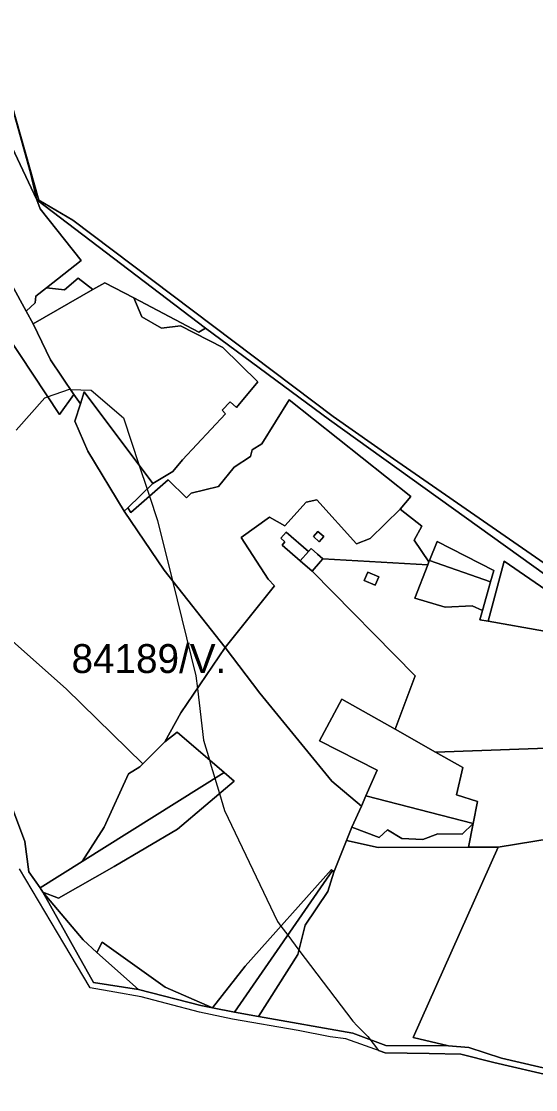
# Model space of a CAD drawing. Extents: x -477304 to -465429, y -1159113 to -1149210.
# Drawn here: x -474140 to -473873, y -1158036 to -1157481 of the extents above; entities that cross this region are included whole.
import ezdxf

# ---------------------------------------------------------------- set-up
doc = ezdxf.new("R2010")
doc.units = 0
for name, color, linetype in [('BPEJ_s', 7, 'Continuous'), ('ostatni_s', 7, 'Continuous'), ('PUPFL_s', 7, 'Continuous'), ('trav_porost_s', 7, 'Continuous')]:
    doc.layers.add(name, color=color, linetype=linetype)

msp = doc.modelspace()

# ---------------------------------------------------------------- linework, layer by layer
at = {"layer": 'BPEJ_s'}
for points in [[(-473729.79, -1157671.31), (-473742.47, -1157687.26), (-473747.03, -1157688.68), (-473773.17, -1157719.97), (-473779.95, -1157728.63), (-473822.81, -1157783.35), (-473823.46, -1157784.18), (-473823.07, -1157788.61), (-473825.61, -1157791.81), (-473828.51, -1157789.8), (-473946.58, -1157708.01), (-473977.87, -1157685.94), (-474112.87, -1157584.04), (-474130.52, -1157573.61), (-474147.04, -1157515.59)], [(-474147.04, -1157515.59), (-474130.52, -1157573.61), (-474112.87, -1157584.04), (-473977.87, -1157685.94), (-473946.58, -1157708.01), (-473828.51, -1157789.8), (-473825.61, -1157791.81), (-473823.07, -1157788.61), (-473823.46, -1157784.18), (-473822.81, -1157783.35), (-473779.95, -1157728.63), (-473773.17, -1157719.97), (-473747.03, -1157688.68), (-473742.47, -1157687.26), (-473729.79, -1157671.31), (-473695.36, -1157630.4), (-473655.78, -1157583.36), (-473617.2, -1157538.69), (-473615.02, -1157536.16), (-473493.81, -1157548.68), (-473477.01, -1157550.82), (-473439.46, -1157611.6), (-473395.13, -1157680.25), (-473347.58, -1157758.91)], [(-474142.35, -1157693.16), (-474127.51, -1157676.31), (-474125.96, -1157675.78), (-474114.67, -1157671.9), (-474114.13, -1157671.92), (-474103.44, -1157672.3), (-474086.59, -1157686.75), (-474078.42, -1157711.45), (-474074.35, -1157723.74), (-474073.12, -1157727.46), (-474068.94, -1157740.1), (-474061.26, -1157771.27), (-474049.08, -1157820.74), (-474048.3, -1157827.23), (-474045.07, -1157854.04), (-474042, -1157864.39), (-474041.58, -1157865.81), (-474039.18, -1157873.87), (-474036.81, -1157881.86), (-474034.24, -1157890.54), (-474006.76, -1157948.31), (-474004.97, -1157950.68), (-474001.4, -1157955.41), (-473995.6, -1157963.09), (-473967.74, -1158000), (-473965.35, -1158002.43), (-473959.8, -1158008.05), (-473957.14, -1158011.58), (-473954.38, -1158015.25), (-473950.97, -1158016.49), (-473971.23, -1158009.15), (-473979.44, -1158008.12), (-473995.93, -1158004.83), (-474030.01, -1157998.97), (-474047.19, -1157995.32), (-474064.33, -1157990.83), (-474077.52, -1157987.37), (-474091.13, -1157984.99), (-474103.96, -1157982.75), (-474117.61, -1157959.68), (-474140.54, -1157920.94)], [(-474142.35, -1157693.16), (-474127.51, -1157676.31), (-474125.96, -1157675.78), (-474114.67, -1157671.9), (-474114.13, -1157671.92), (-474103.44, -1157672.3), (-474086.59, -1157686.75), (-474078.42, -1157711.45), (-474074.35, -1157723.74), (-474073.12, -1157727.46), (-474068.94, -1157740.1), (-474061.26, -1157771.27), (-474049.08, -1157820.74), (-474048.3, -1157827.23), (-474045.07, -1157854.04), (-474042, -1157864.39), (-474041.58, -1157865.81), (-474039.18, -1157873.87), (-474036.81, -1157881.86), (-474034.24, -1157890.54), (-474006.76, -1157948.31), (-474004.97, -1157950.68), (-474001.4, -1157955.41), (-473995.6, -1157963.09), (-473967.74, -1158000), (-473965.35, -1158002.43), (-473959.8, -1158008.05), (-473957.14, -1158011.58), (-473954.38, -1158015.25), (-473950.97, -1158016.49)], [(-473950.97, -1158016.49), (-473928.03, -1158016.83), (-473911.55, -1158017.07)], [(-473911.55, -1158017.07), (-473894.58, -1158021.54), (-473863.26, -1158028.69), (-473848.21, -1158035.57)]]:
    msp.add_lwpolyline(points, dxfattribs=at)
at = {"layer": 'ostatni_s'}
for points in [[(-473990.73, -1157756.1), (-473994.93, -1157760.92), (-474004.31, -1157752.75), (-474002.87, -1157751.09), (-474005.05, -1157749.19), (-474002.3, -1157746.03)], [(-473985.73, -1157745.72), (-473982.72, -1157748.36), (-473985.06, -1157751.03), (-473988.07, -1157748.39)], [(-473984.51, -1157761.36), (-473988.8, -1157766.26), (-473994.93, -1157760.92), (-473990.73, -1157756.1), (-473989.35, -1157754.51), (-473985.93, -1157757.58), (-473983.28, -1157759.96)], [(-473868.32, -1157797.55), (-473897.46, -1157792.37), (-473889.2, -1157761.14), (-473838.59, -1157795.93)], [(-473961.8, -1157771.14), (-473959.88, -1157766.82), (-473954.17, -1157769.35), (-473956.09, -1157773.68)], [(-474034.43, -1157870.89), (-474108.02, -1157917.05), (-474096.65, -1157899.23), (-474084.04, -1157871.6), (-474078.2, -1157867.92), (-474076.57, -1157866.3), (-474065.25, -1157855.02), (-474058.8, -1157849.97)], [(-474029.15, -1157875.42), (-474058.69, -1157900.25), (-474091.46, -1157919.77), (-474120.36, -1157936.12), (-474128.55, -1157932.98), (-474129.83, -1157930.73), (-474108.02, -1157917.05), (-474034.43, -1157870.89)], [(-473954.46, -1157909.85), (-473970.94, -1157906.24), (-473968.15, -1157899.32), (-473954.01, -1157904.63), (-473949.63, -1157900.63), (-473942.23, -1157905.22), (-473931.36, -1157905.7), (-473923.54, -1157902.74), (-473910.97, -1157902.9), (-473905.28, -1157897.37), (-473907.69, -1157909.69)], [(-474023.5, -1157971.46), (-473978.73, -1157921.24), (-473978.18, -1157921.84), (-474028.97, -1157995.27), (-474040.43, -1157993.08)], [(-474100.42, -1157964.37), (-474078.79, -1157983.58), (-474102.12, -1157979.94), (-474128.55, -1157932.98), (-474107.54, -1157957.82)], [(-474097.65, -1157958.99), (-474064.96, -1157982.42), (-474040.43, -1157993.08), (-474046.49, -1157991.93), (-474078.79, -1157983.58), (-474100.42, -1157964.37)]]:
    msp.add_lwpolyline(points, close=True, dxfattribs=at)
for points in [[(-474146.32, -1157884.01), (-474137.72, -1157906.72), (-474135.71, -1157922.41), (-474129.83, -1157930.73), (-474128.55, -1157932.98), (-474102.12, -1157979.94), (-474078.79, -1157983.58), (-474046.49, -1157991.93), (-474040.43, -1157993.08), (-474028.97, -1157995.27), (-474016.66, -1157997.62), (-473967.71, -1158006.26), (-473950.5, -1158012.61), (-473917.96, -1158012.85), (-473907.53, -1158013.75), (-473890.54, -1158019.28), (-473861.57, -1158025.93)], [(-473863.26, -1158028.69), (-473894.58, -1158021.54), (-473911.55, -1158017.07), (-473928.03, -1158016.83), (-473950.97, -1158016.49), (-473971.23, -1158009.15), (-473979.44, -1158008.12), (-473995.93, -1158004.83), (-474030.01, -1157998.97), (-474047.19, -1157995.32), (-474064.33, -1157990.83), (-474077.52, -1157987.37), (-474091.13, -1157984.99), (-474103.96, -1157982.75), (-474117.61, -1157959.68), (-474140.54, -1157920.94)]]:
    msp.add_lwpolyline(points, dxfattribs=at)
at = {"layer": 'PUPFL_s'}
for points in [[(-472986.35, -1157480.83), (-473085.91, -1157518.62), (-473130.74, -1157712.77), (-473223.76, -1157782.88), (-473229.33, -1157786.71), (-473254, -1157803.65), (-473279.89, -1157793.4), (-473331.66, -1157769.59), (-473352.34, -1157759.89), (-473424.55, -1157642.76), (-473481.6, -1157552.99), (-473618.21, -1157538.59), (-473747.03, -1157688.68), (-473773.17, -1157719.97), (-473779.95, -1157728.63), (-473822.81, -1157783.35), (-473823.46, -1157784.18), (-473832.11, -1157793.8), (-473979.72, -1157687.71), (-474044.11, -1157640.22), (-474131.57, -1157573.47), (-474134.86, -1157559.49), (-474148.49, -1157510.37)], [(-473838.59, -1157795.93), (-473889.2, -1157761.14), (-473897.46, -1157792.37), (-473901.79, -1157791.6), (-473900.44, -1157786.84), (-473896.21, -1157771.91), (-473894.52, -1157765.94), (-473923.98, -1157750.87), (-473927.88, -1157760.86), (-473928.15, -1157761.56), (-473935.76, -1157750.27), (-473931.84, -1157742.97), (-473943.04, -1157734.1), (-473937.49, -1157727.58), (-474000.74, -1157677.37), (-474014.93, -1157700.13), (-474019.91, -1157703.25), (-474020.76, -1157706.86), (-474029.26, -1157712.33), (-474037.31, -1157722.3), (-474051.48, -1157725.91), (-474053.96, -1157728.2), (-474063.42, -1157718.96), (-474082.8, -1157735.95), (-474084.44, -1157733.44), (-474071.38, -1157720.88), (-474060.95, -1157714.61), (-474056.08, -1157708.44), (-474033.79, -1157684.7), (-474035.44, -1157682.81), (-474031.22, -1157678.44), (-474027.94, -1157681.39), (-474016.89, -1157667.95), (-474035.05, -1157650.11), (-474057.03, -1157638.91), (-474066.98, -1157640.12), (-474077.08, -1157634.21), (-474081.23, -1157624.42), (-474047.47, -1157642.15), (-474044.11, -1157640.22), (-473979.72, -1157687.71), (-473832.11, -1157793.8)]]:
    msp.add_lwpolyline(points, dxfattribs=at)
for points in [[(-474156.55, -1157508.06), (-474148.49, -1157510.37), (-474134.86, -1157559.49), (-474131.57, -1157573.47), (-474150.25, -1157533.89), (-474150.4, -1157531.27), (-474160.02, -1157511.88)], [(-474108.61, -1157605.09), (-474129.91, -1157578.16), (-474131.57, -1157573.47), (-474044.11, -1157640.22), (-474047.47, -1157642.15), (-474081.23, -1157624.42), (-474096.23, -1157616.55), (-474102.48, -1157620.13), (-474110.12, -1157614.16), (-474117.24, -1157620.17), (-474126.61, -1157619.19)], [(-474133.56, -1157637.97), (-474137.16, -1157631.38), (-474132.42, -1157626.99), (-474132.16, -1157623.46), (-474126.61, -1157619.19), (-474117.24, -1157620.17), (-474110.12, -1157614.16), (-474102.48, -1157620.13)], [(-474109, -1157679.52), (-474106.95, -1157673.23), (-474071.38, -1157720.88), (-474084.44, -1157733.44), (-474086.26, -1157735.19), (-474105.15, -1157704.05), (-474111.8, -1157688.42)], [(-473894.52, -1157765.94), (-473896.21, -1157771.91), (-473927.88, -1157760.86), (-473923.98, -1157750.87)], [(-474146.32, -1157884.01), (-474162.34, -1157857.62), (-474164.23, -1157846.75), (-474161.58, -1157819.77), (-474159.1, -1157803.83), (-474163.09, -1157786.07), (-474116.35, -1157827.4), (-474076.57, -1157866.3), (-474078.2, -1157867.92), (-474084.04, -1157871.6), (-474096.65, -1157899.23), (-474108.02, -1157917.05), (-474129.83, -1157930.73), (-474135.71, -1157922.41), (-474137.72, -1157906.72)]]:
    msp.add_lwpolyline(points, close=True, dxfattribs=at)
at = {"layer": 'trav_porost_s'}
for points in [[(-474150.25, -1157533.89), (-474131.57, -1157573.47), (-474129.91, -1157578.16), (-474108.61, -1157605.09), (-474126.61, -1157619.19), (-474132.16, -1157623.46), (-474132.42, -1157626.99), (-474137.16, -1157631.38), (-474144.56, -1157617.72)], [(-474154.48, -1157632.91), (-474119.89, -1157684.92), (-474112.34, -1157674.57), (-474109, -1157679.52), (-474111.8, -1157688.42), (-474105.15, -1157704.05), (-474086.26, -1157735.19), (-474065.61, -1157765.74), (-474033.94, -1157806.05), (-474056.89, -1157839.91), (-474065.25, -1157855.02), (-474076.57, -1157866.3), (-474116.35, -1157827.4), (-474163.09, -1157786.07)]]:
    msp.add_lwpolyline(points, dxfattribs=at)
for points in [[(-474119.89, -1157684.92), (-474154.48, -1157632.91), (-474144.56, -1157617.72), (-474137.16, -1157631.38), (-474133.56, -1157637.97), (-474124.43, -1157656.67), (-474112.34, -1157674.57)], [(-474124.43, -1157656.67), (-474133.56, -1157637.97), (-474102.48, -1157620.13), (-474096.23, -1157616.55), (-474081.23, -1157624.42), (-474077.08, -1157634.21), (-474066.98, -1157640.12), (-474057.03, -1157638.91), (-474035.05, -1157650.11), (-474016.89, -1157667.95), (-474027.94, -1157681.39), (-474031.22, -1157678.44), (-474035.44, -1157682.81), (-474033.79, -1157684.7), (-474056.08, -1157708.44), (-474060.95, -1157714.61), (-474071.38, -1157720.88), (-474106.95, -1157673.23), (-474109, -1157679.52), (-474112.34, -1157674.57)], [(-474037.31, -1157722.3), (-474029.26, -1157712.33), (-474020.76, -1157706.86), (-474019.91, -1157703.25), (-474014.93, -1157700.13), (-474000.74, -1157677.37), (-473937.49, -1157727.58), (-473943.04, -1157734.1), (-473958.71, -1157749.3), (-473965.83, -1157752.21), (-473986.35, -1157729.26), (-473991.85, -1157730.51), (-474002.88, -1157742.82), (-474010.95, -1157738.38), (-474025.59, -1157748.92), (-474011.6, -1157770.41), (-474008.35, -1157774), (-474033.94, -1157806.05), (-474065.61, -1157765.74), (-474086.26, -1157735.19), (-474084.44, -1157733.44), (-474082.8, -1157735.95), (-474063.42, -1157718.96), (-474053.96, -1157728.2), (-474051.48, -1157725.91)], [(-474008.35, -1157774), (-474011.6, -1157770.41), (-474025.59, -1157748.92), (-474010.95, -1157738.38), (-474002.88, -1157742.82), (-473991.85, -1157730.51), (-473986.35, -1157729.26), (-473965.83, -1157752.21), (-473958.71, -1157749.3), (-473943.04, -1157734.1), (-473931.84, -1157742.97), (-473935.76, -1157750.27), (-473928.15, -1157761.56), (-473928.75, -1157763.09), (-473983.28, -1157759.96), (-473985.93, -1157757.58), (-473989.35, -1157754.51), (-473990.73, -1157756.1), (-474002.3, -1157746.03), (-474005.05, -1157749.19), (-474002.87, -1157751.09), (-474004.31, -1157752.75), (-473994.93, -1157760.92), (-473988.8, -1157766.26), (-473935.36, -1157820.69), (-473945.76, -1157848.44), (-473973.44, -1157832.82), (-473984.98, -1157854.5), (-473954.95, -1157869.73), (-473960.85, -1157883.03), (-473963.2, -1157888.32), (-473978.58, -1157875.34), (-474015.89, -1157829.69), (-474033.94, -1157806.05)], [(-473988.07, -1157748.39), (-473985.06, -1157751.03), (-473982.72, -1157748.36), (-473985.73, -1157745.72)], [(-473901.79, -1157791.6), (-473897.46, -1157792.37), (-473868.32, -1157797.55), (-473821.56, -1157805.78), (-473815.01, -1157825.8), (-473812.38, -1157835.53), (-473806.82, -1157856.1), (-473809.36, -1157856.19), (-473924.77, -1157860.29), (-473945.76, -1157848.44), (-473935.36, -1157820.69), (-473988.8, -1157766.26), (-473984.51, -1157761.36), (-473983.28, -1157759.96), (-473928.75, -1157763.09), (-473935.52, -1157780.44), (-473919.73, -1157785.01), (-473905.68, -1157784.31), (-473900.44, -1157786.84)], [(-473905.68, -1157784.31), (-473919.73, -1157785.01), (-473935.52, -1157780.44), (-473928.75, -1157763.09), (-473928.15, -1157761.56), (-473927.88, -1157760.86), (-473896.21, -1157771.91), (-473900.44, -1157786.84)], [(-473956.09, -1157773.68), (-473954.17, -1157769.35), (-473959.88, -1157766.82), (-473961.8, -1157771.14)], [(-473978.73, -1157921.24), (-474023.5, -1157971.46), (-474040.43, -1157993.08), (-474064.96, -1157982.42), (-474097.65, -1157958.99), (-474100.42, -1157964.37), (-474107.54, -1157957.82), (-474128.55, -1157932.98), (-474120.36, -1157936.12), (-474091.46, -1157919.77), (-474058.69, -1157900.25), (-474029.15, -1157875.42), (-474034.43, -1157870.89), (-474058.8, -1157849.97), (-474065.25, -1157855.02), (-474056.89, -1157839.91), (-474033.94, -1157806.05), (-474015.89, -1157829.69), (-473978.58, -1157875.34), (-473963.2, -1157888.32), (-473968.15, -1157899.32), (-473970.94, -1157906.24), (-473977.52, -1157922.56), (-473978.18, -1157921.84)], [(-473910.64, -1157868.26), (-473913.85, -1157882.42), (-473902.99, -1157885.88), (-473905.28, -1157897.37), (-473960.85, -1157883.03), (-473954.95, -1157869.73), (-473984.98, -1157854.5), (-473973.44, -1157832.82), (-473945.76, -1157848.44), (-473924.77, -1157860.29)], [(-473907.69, -1157909.69), (-473905.28, -1157897.37), (-473902.99, -1157885.88), (-473913.85, -1157882.42), (-473910.64, -1157868.26), (-473924.77, -1157860.29), (-473809.36, -1157856.19), (-473806.82, -1157856.1), (-473801.42, -1157876.01), (-473799.62, -1157884.76), (-473797.7, -1157894.13), (-473800.03, -1157894.51), (-473827.71, -1157899.02), (-473892.21, -1157909.64)], [(-473910.97, -1157902.9), (-473923.54, -1157902.74), (-473931.36, -1157905.7), (-473942.23, -1157905.22), (-473949.63, -1157900.63), (-473954.01, -1157904.63), (-473968.15, -1157899.32), (-473963.2, -1157888.32), (-473960.85, -1157883.03), (-473905.28, -1157897.37)], [(-473849.15, -1158000.74), (-473855.42, -1158013.45), (-473861.57, -1158025.93), (-473890.54, -1158019.28), (-473907.53, -1158013.75), (-473917.96, -1158012.85), (-473936.41, -1158008.45), (-473892.21, -1157909.64), (-473827.71, -1157899.02), (-473828.9, -1157917.55), (-473828.79, -1157930.23), (-473827.91, -1157939.29), (-473827.09, -1157948.29), (-473833.15, -1157964.64), (-473843.85, -1157975.14), (-473845.29, -1157987.43), (-473846.13, -1157994.61)], [(-473996.2, -1157965.41), (-473992.32, -1157950.24), (-473980.7, -1157932.66), (-473977.52, -1157922.56), (-473970.94, -1157906.24), (-473954.46, -1157909.85), (-473907.69, -1157909.69), (-473892.21, -1157909.64), (-473936.41, -1158008.45), (-473917.96, -1158012.85), (-473950.5, -1158012.61), (-473967.71, -1158006.26), (-474016.66, -1157997.62)], [(-473992.32, -1157950.24), (-473996.2, -1157965.41), (-474016.66, -1157997.62), (-474028.97, -1157995.27), (-473978.18, -1157921.84), (-473977.52, -1157922.56), (-473980.7, -1157932.66)]]:
    msp.add_lwpolyline(points, close=True, dxfattribs=at)

# ---------------------------------------------------------------- texts
at = {"layer": 'BPEJ_s'}
msp.add_text('84189/V.', height=15, dxfattribs=at).set_placement((-474113.58, -1157819.22))

doc.saveas('drawing.dxf')
